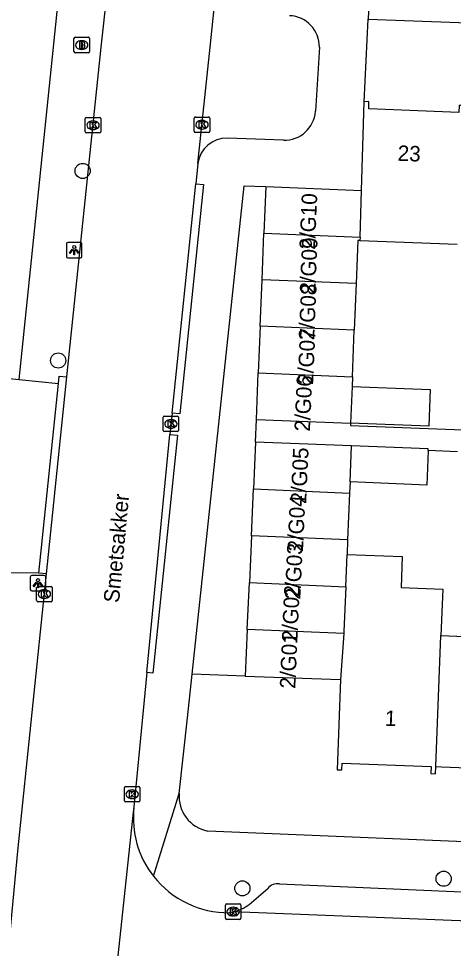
# Model space of a CAD drawing. Extents: x 161355 to 162026, y 386504 to 387459.
# Drawn here: x 161786.7 to 161814.8, y 386691.7 to 386751.9 of the extents above; entities that cross this region are included whole.
import ezdxf

# ---------------------------------------------------------------- set-up
doc = ezdxf.new("R2010")
doc.units = 0
for name, color, linetype in [('IMGEO_Boom', 7, 'Continuous'), ('IMGEO_Brandkraan', 7, 'Continuous'), ('IMGEO_Kolk', 7, 'Continuous'), ('IMGEO_Lichtpunt', 7, 'Continuous'), ('IMGEO_Openbare_ruimte_label', 7, 'Continuous'), ('IMGEO_Pand', 7, 'Continuous'), ('IMGEO_Pand_nummerreeks', 7, 'Continuous'), ('IMGEO_Rijbaan_lokaal_open', 7, 'Continuous'), ('IMGEO_Voetpad_gesloten', 7, 'Continuous'), ('IMGEO_Voetpad_open', 7, 'Continuous')]:
    doc.layers.add(name, color=color, linetype=linetype)

msp = doc.modelspace()

# ---------------------------------------------------------------- linework, layer by layer
at = {"layer": 'IMGEO_Boom'}
for centre in [(161790.815, 386742.006), (161789.238, 386729.747), (161814.136, 386696.243), (161801.134, 386695.621)]:
    msp.add_circle(centre, 0.489, dxfattribs=at)
at = {"layer": 'IMGEO_Brandkraan'}
for p, q in [((161790.257, 386749.72), (161790.257, 386750.572)), ((161790.332, 386750.646), (161791.184, 386750.646)), ((161791.258, 386750.572), (161791.258, 386749.72)), ((161790.745, 386750.426), (161790.77, 386750.426)), ((161791.184, 386749.646), (161790.332, 386749.646)), ((161790.768, 386749.866), (161790.743, 386749.866))]:
    msp.add_line(p, q, dxfattribs=at)
for points in [[(161790.257, 386749.72), (161790.257, 386750.572)], [(161790.332, 386750.646), (161791.184, 386750.646)], [(161791.258, 386750.572), (161791.258, 386749.72)], [(161790.605, 386750.346), (161790.605, 386749.946), (161790.818, 386749.946)], [(161790.836, 386750.346), (161790.605, 386750.346)], [(161790.784, 386750.265), (161790.73, 386750.265), (161790.73, 386750.189)], [(161790.73, 386750.189), (161790.783, 386750.189)], [(161790.792, 386750.113), (161790.73, 386750.113), (161790.73, 386750.032)], [(161790.73, 386750.032), (161790.792, 386750.032)], [(161791.184, 386749.646), (161790.332, 386749.646)]]:
    msp.add_lwpolyline(points, dxfattribs=at)
for centre, radius, start, end in [((161790.334, 386750.57), 0.0765, 91.55205, 178.44795), ((161790.334, 386750.57), 0.0765, 91.55205, 178.44795), ((161791.182, 386750.57), 0.0765, 1.55205, 88.44795), ((161791.182, 386750.57), 0.0765, 1.55205, 88.44795), ((161790.785, 386750.227), 0.0379, 267.82845, 90.93552), ((161790.793, 386750.072), 0.0404, 269.87594, 90.50774), ((161790.824, 386750.197), 0.251, 268.66757, 293.53466), ((161790.84, 386750.201), 0.145, 59.4692, 91.53667), ((161790.865, 386750.248), 0.0922, 285.51372, 58.15012), ((161790.87, 386750.056), 0.105, 301.31148, 78.98903), ((161790.334, 386749.722), 0.0765, 181.55205, 268.44795), ((161790.334, 386749.722), 0.0765, 181.55205, 268.44795), ((161791.182, 386749.722), 0.0765, 271.55205, 358.44795), ((161791.182, 386749.722), 0.0765, 271.55205, 358.44795)]:
    msp.add_arc(centre, radius, start, end, dxfattribs=at)
for centre, major_axis, ratio, start_param, end_param in [((161790.744, 386750.146), (-0.387, 0.002), 0.722429, 4.712389, 7.853982), ((161790.769, 386750.146), (-0.39, 0.002), 0.717154, 1.570796, 4.712389)]:
    msp.add_ellipse(centre, major_axis=major_axis, ratio=ratio, start_param=start_param, end_param=end_param, dxfattribs=at)
at = {"layer": 'IMGEO_Kolk'}
for p, q in [((161790.986, 386744.535), (161790.986, 386745.387)), ((161791.061, 386745.461), (161791.913, 386745.461)), ((161791.474, 386745.241), (161791.499, 386745.241)), ((161791.987, 386745.387), (161791.987, 386744.535)), ((161798.026, 386744.567), (161798.026, 386745.419)), ((161798.101, 386745.493), (161798.953, 386745.493)), ((161798.514, 386745.273), (161798.539, 386745.273)), ((161799.027, 386745.419), (161799.027, 386744.567)), ((161791.497, 386744.681), (161791.472, 386744.681)), ((161798.953, 386744.493), (161798.101, 386744.493)), ((161798.537, 386744.713), (161798.512, 386744.713)), ((161791.913, 386744.461), (161791.061, 386744.461)), ((161796.017, 386725.225), (161796.017, 386726.077)), ((161796.092, 386726.151), (161796.944, 386726.151)), ((161796.505, 386725.931), (161796.53, 386725.931)), ((161797.018, 386726.077), (161797.018, 386725.225)), ((161796.528, 386725.371), (161796.503, 386725.371)), ((161796.944, 386725.151), (161796.092, 386725.151)), ((161787.846, 386714.222), (161787.846, 386715.074)), ((161787.921, 386715.148), (161788.773, 386715.148)), ((161788.847, 386715.074), (161788.847, 386714.222)), ((161788.334, 386714.928), (161788.359, 386714.928)), ((161788.773, 386714.148), (161787.921, 386714.148)), ((161788.357, 386714.368), (161788.332, 386714.368)), ((161793.516, 386701.283), (161793.516, 386702.135)), ((161793.591, 386702.209), (161794.443, 386702.209)), ((161794.004, 386701.989), (161794.029, 386701.989)), ((161794.517, 386702.135), (161794.517, 386701.283)), ((161794.443, 386701.209), (161793.591, 386701.209)), ((161794.027, 386701.429), (161794.002, 386701.429)), ((161800.116, 386694.615), (161800.968, 386694.615)), ((161800.041, 386693.689), (161800.041, 386694.541)), ((161800.529, 386694.395), (161800.554, 386694.395)), ((161801.042, 386694.541), (161801.042, 386693.689)), ((161800.968, 386693.615), (161800.116, 386693.615)), ((161800.552, 386693.835), (161800.527, 386693.835))]:
    msp.add_line(p, q, dxfattribs=at)
for points in [[(161790.986, 386744.535), (161790.986, 386745.387)], [(161791.061, 386745.461), (161791.913, 386745.461)], [(161791.307, 386745.161), (161791.43, 386745.161), (161791.43, 386745.01), (161791.56, 386745.161), (161791.724, 386745.161), (161791.578, 386745.01), (161791.731, 386744.761), (161791.579, 386744.761), (161791.494, 386744.925), (161791.43, 386744.858), (161791.43, 386744.761), (161791.307, 386744.761), (161791.307, 386745.161)], [(161791.987, 386745.387), (161791.987, 386744.535)], [(161798.026, 386744.567), (161798.026, 386745.419)], [(161798.101, 386745.493), (161798.953, 386745.493)], [(161798.347, 386745.193), (161798.47, 386745.193), (161798.47, 386745.042), (161798.6, 386745.193), (161798.764, 386745.193), (161798.618, 386745.042), (161798.771, 386744.793), (161798.619, 386744.793), (161798.534, 386744.957), (161798.47, 386744.89), (161798.47, 386744.793), (161798.347, 386744.793), (161798.347, 386745.193)], [(161799.027, 386745.419), (161799.027, 386744.567)], [(161798.953, 386744.493), (161798.101, 386744.493)], [(161791.913, 386744.461), (161791.061, 386744.461)], [(161796.017, 386725.225), (161796.017, 386726.077)], [(161796.092, 386726.151), (161796.944, 386726.151)], [(161797.018, 386726.077), (161797.018, 386725.225)], [(161796.338, 386725.851), (161796.461, 386725.851), (161796.461, 386725.7), (161796.591, 386725.851), (161796.755, 386725.851), (161796.609, 386725.7), (161796.762, 386725.451), (161796.61, 386725.451), (161796.525, 386725.615), (161796.461, 386725.548), (161796.461, 386725.451), (161796.338, 386725.451), (161796.338, 386725.851)], [(161796.944, 386725.151), (161796.092, 386725.151)], [(161787.846, 386714.222), (161787.846, 386715.074)], [(161787.921, 386715.148), (161788.773, 386715.148)], [(161788.847, 386715.074), (161788.847, 386714.222)], [(161788.167, 386714.848), (161788.29, 386714.848), (161788.29, 386714.697), (161788.42, 386714.848), (161788.584, 386714.848), (161788.438, 386714.697), (161788.591, 386714.448), (161788.439, 386714.448), (161788.354, 386714.612), (161788.29, 386714.545), (161788.29, 386714.448), (161788.167, 386714.448), (161788.167, 386714.848)], [(161788.773, 386714.148), (161787.921, 386714.148)], [(161793.516, 386701.283), (161793.516, 386702.135)], [(161793.591, 386702.209), (161794.443, 386702.209)], [(161793.837, 386701.909), (161793.96, 386701.909), (161793.96, 386701.758), (161794.09, 386701.909), (161794.254, 386701.909), (161794.108, 386701.758), (161794.261, 386701.509), (161794.109, 386701.509), (161794.024, 386701.673), (161793.96, 386701.606), (161793.96, 386701.509), (161793.837, 386701.509), (161793.837, 386701.909)], [(161794.517, 386702.135), (161794.517, 386701.283)], [(161794.443, 386701.209), (161793.591, 386701.209)], [(161800.116, 386694.615), (161800.968, 386694.615)], [(161800.041, 386693.689), (161800.041, 386694.541)], [(161800.362, 386694.315), (161800.485, 386694.315), (161800.485, 386694.164), (161800.615, 386694.315), (161800.779, 386694.315), (161800.633, 386694.164), (161800.786, 386693.915), (161800.634, 386693.915), (161800.549, 386694.079), (161800.485, 386694.012), (161800.485, 386693.915), (161800.362, 386693.915), (161800.362, 386694.315)], [(161801.042, 386694.541), (161801.042, 386693.689)], [(161800.968, 386693.615), (161800.116, 386693.615)]]:
    msp.add_lwpolyline(points, dxfattribs=at)
for centre, start, end in [((161791.063, 386745.385), 91.55205, 178.44795), ((161791.063, 386745.385), 91.55205, 178.44795), ((161791.911, 386745.385), 1.55205, 88.44795), ((161791.911, 386745.385), 1.55205, 88.44795), ((161798.103, 386745.417), 91.55205, 178.44795), ((161798.103, 386745.417), 91.55205, 178.44795), ((161798.951, 386745.417), 1.55205, 88.44795), ((161798.951, 386745.417), 1.55205, 88.44795), ((161791.063, 386744.537), 181.55205, 268.44795), ((161791.063, 386744.537), 181.55205, 268.44795), ((161791.911, 386744.537), 271.55205, 358.44795), ((161791.911, 386744.537), 271.55205, 358.44795), ((161798.103, 386744.569), 181.55205, 268.44795), ((161798.103, 386744.569), 181.55205, 268.44795), ((161798.951, 386744.569), 271.55205, 358.44795), ((161798.951, 386744.569), 271.55205, 358.44795), ((161796.094, 386726.075), 91.55205, 178.44795), ((161796.094, 386726.075), 91.55205, 178.44795), ((161796.942, 386726.075), 1.55205, 88.44795), ((161796.942, 386726.075), 1.55205, 88.44795), ((161796.094, 386725.227), 181.55205, 268.44795), ((161796.094, 386725.227), 181.55205, 268.44795), ((161796.942, 386725.227), 271.55205, 358.44795), ((161796.942, 386725.227), 271.55205, 358.44795), ((161787.923, 386715.072), 91.55205, 178.44795), ((161787.923, 386715.072), 91.55205, 178.44795), ((161788.771, 386715.072), 1.55205, 88.44795), ((161788.771, 386715.072), 1.55205, 88.44795), ((161787.923, 386714.224), 181.55205, 268.44795), ((161787.923, 386714.224), 181.55205, 268.44795), ((161788.771, 386714.224), 271.55205, 358.44795), ((161788.771, 386714.224), 271.55205, 358.44795), ((161793.593, 386702.133), 91.55205, 178.44795), ((161793.593, 386702.133), 91.55205, 178.44795), ((161794.441, 386702.133), 1.55205, 88.44795), ((161794.441, 386702.133), 1.55205, 88.44795), ((161793.593, 386701.285), 181.55205, 268.44795), ((161793.593, 386701.285), 181.55205, 268.44795), ((161794.441, 386701.285), 271.55205, 358.44795), ((161794.441, 386701.285), 271.55205, 358.44795), ((161800.118, 386694.539), 91.55205, 178.44795), ((161800.118, 386694.539), 91.55205, 178.44795), ((161800.966, 386694.539), 1.55205, 88.44795), ((161800.966, 386694.539), 1.55205, 88.44795), ((161800.118, 386693.691), 181.55205, 268.44795), ((161800.118, 386693.691), 181.55205, 268.44795), ((161800.966, 386693.691), 271.55205, 358.44795), ((161800.966, 386693.691), 271.55205, 358.44795)]:
    msp.add_arc(centre, 0.0765, start, end, dxfattribs=at)
for centre, major_axis, ratio, start_param, end_param in [((161791.473, 386744.961), (-0.387, 0.002), 0.722429, 4.712389, 7.853982), ((161791.498, 386744.961), (-0.39, 0.002), 0.717154, 1.570796, 4.712389), ((161798.513, 386744.993), (-0.387, 0.002), 0.722429, 4.712389, 7.853982), ((161798.538, 386744.993), (-0.39, 0.002), 0.717154, 1.570796, 4.712389), ((161796.504, 386725.651), (-0.387, 0.002), 0.722429, 4.712389, 7.853982), ((161796.529, 386725.651), (-0.39, 0.002), 0.717154, 1.570796, 4.712389), ((161788.333, 386714.648), (-0.387, 0.002), 0.722429, 4.712389, 7.853982), ((161788.358, 386714.648), (-0.39, 0.002), 0.717154, 1.570796, 4.712389), ((161794.003, 386701.709), (-0.387, 0.002), 0.722429, 4.712389, 7.853982), ((161794.028, 386701.709), (-0.39, 0.002), 0.717154, 1.570796, 4.712389), ((161800.528, 386694.115), (-0.387, 0.002), 0.722429, 4.712389, 7.853982), ((161800.553, 386694.115), (-0.39, 0.002), 0.717154, 1.570796, 4.712389)]:
    msp.add_ellipse(centre, major_axis=major_axis, ratio=ratio, start_param=start_param, end_param=end_param, dxfattribs=at)
at = {"layer": 'IMGEO_Lichtpunt'}
for p, q in [((161789.774, 386737.289), (161789.774, 386736.482)), ((161789.774, 386737.289), (161789.774, 386736.482)), ((161790.676, 386737.384), (161789.868, 386737.384)), ((161790.676, 386737.384), (161789.868, 386737.384)), ((161790.77, 386736.482), (161790.77, 386737.289)), ((161790.77, 386736.482), (161790.77, 386737.289)), ((161789.868, 386736.388), (161790.676, 386736.388)), ((161789.868, 386736.388), (161790.676, 386736.388)), ((161787.436, 386715.751), (161787.436, 386714.944)), ((161787.436, 386715.751), (161787.436, 386714.944)), ((161788.338, 386715.846), (161787.53, 386715.846)), ((161788.338, 386715.846), (161787.53, 386715.846)), ((161788.432, 386714.944), (161788.432, 386715.751)), ((161788.432, 386714.944), (161788.432, 386715.751)), ((161787.53, 386714.85), (161788.338, 386714.85)), ((161787.53, 386714.85), (161788.338, 386714.85))]:
    msp.add_line(p, q, dxfattribs=at)
for points in [[(161790.148, 386736.953), (161790.187, 386736.925), (161789.999, 386736.663), (161789.961, 386736.69), (161790.148, 386736.953)], [(161790.25, 386736.905), (161790.297, 386736.905), (161790.297, 386736.583), (161790.25, 386736.583), (161790.25, 386736.905)], [(161790.36, 386736.925), (161790.398, 386736.952), (161790.585, 386736.69), (161790.546, 386736.662), (161790.36, 386736.925)], [(161787.81, 386715.415), (161787.849, 386715.387), (161787.661, 386715.125), (161787.623, 386715.152), (161787.81, 386715.415)], [(161787.912, 386715.367), (161787.959, 386715.367), (161787.959, 386715.045), (161787.912, 386715.045), (161787.912, 386715.367)], [(161788.022, 386715.387), (161788.06, 386715.414), (161788.247, 386715.152), (161788.208, 386715.124), (161788.022, 386715.387)]]:
    msp.add_lwpolyline(points, dxfattribs=at)
for centre in [(161790.273, 386737.087), (161787.935, 386715.549)]:
    msp.add_circle(centre, 0.0994, dxfattribs=at)
for centre, start, end in [((161789.868, 386737.289), 90, 180), ((161789.868, 386737.289), 90, 180), ((161790.676, 386737.289), 0, 90), ((161790.676, 386737.289), 0, 90), ((161789.868, 386736.482), 180, 270), ((161789.868, 386736.482), 180, 270), ((161790.676, 386736.482), 270, 0), ((161790.676, 386736.482), 270, 360), ((161787.53, 386715.751), 90, 180), ((161787.53, 386715.751), 90, 180), ((161788.338, 386715.751), 0, 90), ((161788.338, 386715.751), 0, 90), ((161787.53, 386714.944), 180, 270), ((161787.53, 386714.944), 180, 270), ((161788.338, 386714.944), 270, 0), ((161788.338, 386714.944), 270, 360)]:
    msp.add_arc(centre, 0.0946, start, end, dxfattribs=at)
at = {"layer": 'IMGEO_Pand'}
for points in [[(161808.827, 386740.749), (161808.997, 386746.481)], [(161815.365, 386746.236), (161815.144, 386746.245), (161815.126, 386745.793), (161809.293, 386746.023), (161809.311, 386746.486), (161808.997, 386746.481)], [(161802.651, 386740.989), (161802.529, 386737.979)], [(161802.651, 386740.989), (161808.827, 386740.749)], [(161808.735, 386737.728), (161808.827, 386740.749)], [(161802.407, 386734.969), (161802.529, 386737.979)], [(161802.529, 386737.979), (161808.735, 386737.728)], [(161808.728, 386737.51), (161808.588, 386737.515), (161808.479, 386734.724)], [(161808.735, 386737.728), (161808.728, 386737.51)], [(161808.728, 386737.51), (161815.005, 386737.277)], [(161802.286, 386731.96), (161802.407, 386734.969)], [(161808.479, 386734.724), (161802.407, 386734.969)], [(161808.479, 386734.724), (161808.362, 386731.714)], [(161802.286, 386731.96), (161802.164, 386728.95)], [(161808.362, 386731.714), (161802.286, 386731.96)], [(161808.245, 386728.704), (161808.362, 386731.714)], [(161802.042, 386725.94), (161802.164, 386728.95)], [(161802.164, 386728.95), (161808.245, 386728.704)], [(161808.245, 386728.704), (161808.221, 386728.074)], [(161808.221, 386728.074), (161813.272, 386727.878), (161813.18, 386725.508), (161808.129, 386725.704)], [(161808.221, 386728.074), (161808.129, 386725.704)], [(161802.042, 386725.94), (161808.129, 386725.704)], [(161801.983, 386724.476), (161801.85, 386721.448)], [(161808.189, 386724.232), (161801.983, 386724.476)], [(161808.092, 386721.904), (161808.189, 386724.232)], [(161813.139, 386723.923), (161813.143, 386724.038), (161808.189, 386724.232)], [(161813.139, 386723.923), (161813.054, 386721.698), (161808.092, 386721.904)], [(161808.092, 386721.904), (161808.062, 386721.175)], [(161801.717, 386718.42), (161801.85, 386721.448)], [(161801.85, 386721.448), (161808.062, 386721.175)], [(161808.062, 386721.175), (161807.936, 386718.147)], [(161801.717, 386718.42), (161801.585, 386715.391)], [(161807.936, 386718.147), (161801.717, 386718.42)], [(161807.936, 386718.147), (161807.897, 386717.202)], [(161807.81, 386715.118), (161807.897, 386717.202)], [(161807.897, 386717.202), (161811.464, 386717.081), (161811.386, 386715.072), (161814.074, 386714.967), (161813.957, 386711.965)], [(161801.452, 386712.363), (161801.585, 386715.391)], [(161801.585, 386715.391), (161807.81, 386715.118)], [(161807.81, 386715.118), (161807.69, 386712.225), (161807.681, 386712.09)], [(161801.452, 386712.363), (161801.319, 386709.335)], [(161807.681, 386712.09), (161801.452, 386712.363)], [(161807.681, 386712.09), (161807.483, 386709.131)], [(161813.626, 386703.497), (161813.957, 386711.965)], [(161813.957, 386711.965), (161820.14, 386711.709)], [(161801.319, 386709.335), (161807.483, 386709.131)], [(161807.483, 386709.131), (161807.25, 386703.286), (161807.558, 386703.278), (161807.575, 386703.72), (161813.324, 386703.499), (161813.306, 386703.046), (161813.608, 386703.034), (161813.626, 386703.497)], [(161813.626, 386703.497), (161814.006, 386703.483), (161819.565, 386703.268), (161819.548, 386702.817), (161819.792, 386702.808), (161819.81, 386703.271)]]:
    msp.add_lwpolyline(points, dxfattribs=at)
at = {"layer": 'IMGEO_Rijbaan_lokaal_open'}
for points in [[(161789.803, 386728.701), (161792.01, 386750), (161794.403, 386771.693)], [(161798.266, 386742.482), (161799.047, 386750), (161799.477, 386754.186)], [(161798.266, 386742.482), (161798.13, 386741.172)], [(161796.589, 386726.34), (161798.13, 386741.172)], [(161788.482, 386715.948), (161789.803, 386728.701)], [(161796.589, 386726.34), (161796.448, 386724.974)], [(161794.961, 386709.575), (161796.448, 386724.974)], [(161784.434, 386674.841), (161786.624, 386698.019), (161788.482, 386715.948)], [(161794.961, 386709.575), (161794.13, 386700.862)], [(161794.13, 386700.862), (161794.081, 386700.543), (161792.334, 386684.195)], [(161800.538, 386694.114), (161800.294, 386694.048)], [(161847.757, 386692.233), (161800.538, 386694.114)]]:
    msp.add_lwpolyline(points, dxfattribs=at)
for centre, start, end in [((161800.232, 386700.188), 173.69892, 218.039), ((161800.234, 386700.188), 218.03152, 270.56405)]:
    msp.add_arc(centre, 6.14, start, end, dxfattribs=at)
at = {"layer": 'IMGEO_Voetpad_gesloten'}
for points in [[(161801.983, 386724.476), (161802.042, 386725.94)], [(161808.129, 386725.704), (161808.123, 386725.553), (161814.265, 386725.315), (161823.973, 386724.938), (161839.242, 386724.345), (161839.186, 386723.088)], [(161815.032, 386723.854), (161813.139, 386723.923)]]:
    msp.add_lwpolyline(points, dxfattribs=at)
at = {"layer": 'IMGEO_Voetpad_open'}
for points in [[(161786.714, 386728.514), (161788.925, 386750), (161792.142, 386781.256)], [(161809.386, 386754.894), (161809.266, 386751.829)], [(161808.997, 386746.481), (161809.266, 386751.829)], [(161809.266, 386751.829), (161846.74, 386750.435)], [(161806.109, 386750), (161805.85, 386745.864)], [(161803.782, 386743.99), (161800.17, 386744.12)], [(161798.13, 386741.172), (161798.627, 386741.126), (161797.086, 386726.294), (161796.589, 386726.34)], [(161797.886, 386709.469), (161801.247, 386741.042), (161802.651, 386740.989)], [(161785.213, 386728.667), (161786.714, 386728.514)], [(161786.714, 386728.514), (161789.258, 386728.258)], [(161787.986, 386715.994), (161789.258, 386728.258)], [(161789.258, 386728.258), (161789.309, 386728.747), (161789.803, 386728.701)], [(161796.448, 386724.974), (161796.945, 386724.929), (161795.351, 386709.54), (161794.961, 386709.575)], [(161787.986, 386715.994), (161785.465, 386716.028)], [(161788.482, 386715.948), (161787.986, 386715.994)], [(161797.049, 386701.765), (161797.587, 386706.656), (161797.886, 386709.469)], [(161801.319, 386709.335), (161797.886, 386709.469)], [(161844.701, 386701.843), (161844.507, 386697.427), (161798.896, 386699.324)], [(161795.397, 386696.405), (161797.049, 386701.765)], [(161803.54, 386695.916), (161843.765, 386694.14), (161843.878, 386694.132), (161844.038, 386694.108), (161844.195, 386694.07), (161844.347, 386694.018), (161844.495, 386693.953), (161844.636, 386693.875), (161844.77, 386693.784), (161845.928, 386692.919), (161846.189, 386692.742), (161846.466, 386692.59), (161846.755, 386692.462), (161847.054, 386692.361), (161847.36, 386692.287), (161847.673, 386692.241), (161847.757, 386692.233)], [(161801.568, 386694.577), (161802.771, 386695.616)]]:
    msp.add_lwpolyline(points, dxfattribs=at)
for centre, radius, start, end in [((161804.104, 386750.038), 2.005, 358.90925, 87.80111), ((161803.854, 386745.989), 2, 267.95064, 356.41445), ((161800.103, 386742.273), 1.848, 87.90837, 173.50207), ((161799.353, 386701.589), 2.31, 175.62345, 258.60301), ((161803.427, 386695.071), 0.852, 82.3509, 140.2723), ((161800.041, 386696.597), 2.532, 281.31983, 307.0894)]:
    msp.add_arc(centre, radius, start, end, dxfattribs=at)

# ---------------------------------------------------------------- texts
at = {"layer": 'IMGEO_Openbare_ruimte_label'}
msp.add_text('Smetsakker', height=1, rotation=84.60854, dxfattribs=at).set_placement((161793.164, 386714.052))
at = {"layer": 'IMGEO_Pand_nummerreeks'}
for s, rotation, p in [('23', 357.70599, (161811.15, 386742.666)), ('2/G10', 87.44274, (161805.815, 386736.901)), ('2/G09', 87.44274, (161805.838, 386734.042)), ('2/G08', 87.44274, (161805.769, 386731.057)), ('2/G07', 87.44274, (161805.7, 386728.166)), ('2/G06', 87.44274, (161805.494, 386725.141)), ('2/G05', 87.44274, (161805.253, 386720.466)), ('2/G04', 87.44274, (161805.047, 386717.372)), ('2/G03', 87.44482, (161804.875, 386714.278)), ('2/G02', 87.44274, (161804.683, 386711.553)), ('2/G01', 87.44274, (161804.548, 386708.514)), ('1', 357.76546, (161810.325, 386706.134))]:
    msp.add_text(s, height=1, rotation=rotation, dxfattribs=at).set_placement(p)

doc.saveas('drawing.dxf')
